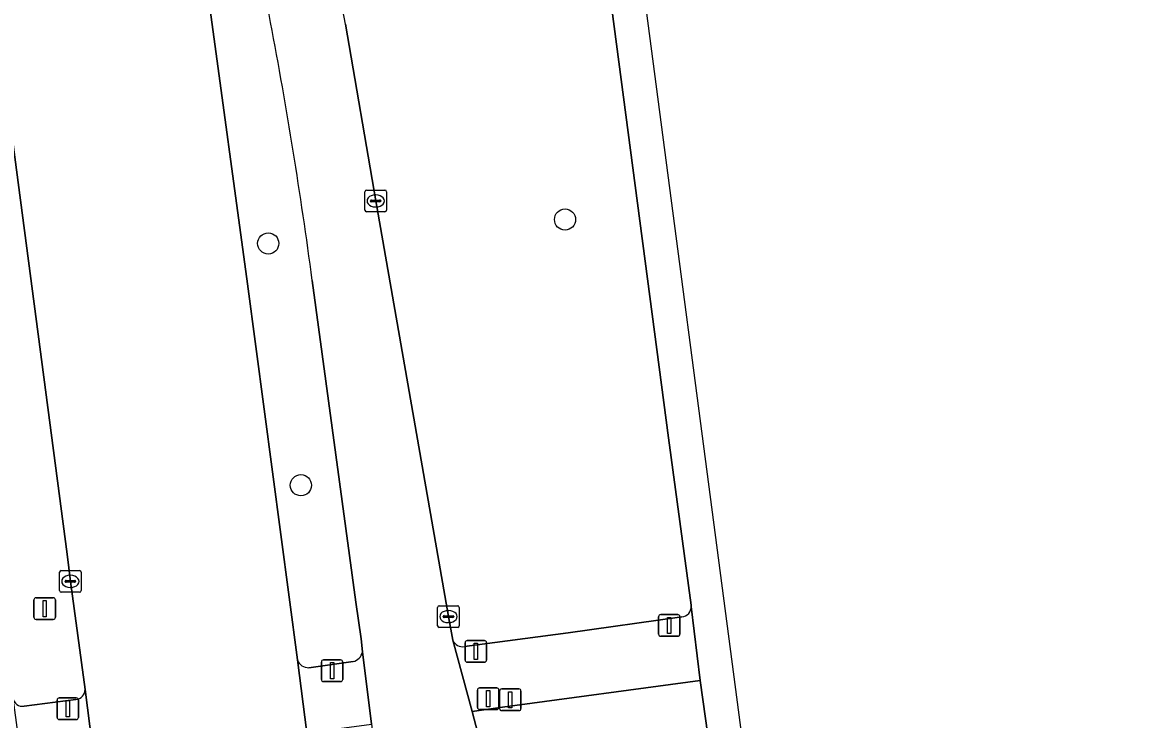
# Model space of a CAD drawing. Extents: x 160554 to 161248, y 385329 to 386506.
# Drawn here: x 161161.2 to 161213.1, y 385752.1 to 385784.3 of the extents above; entities that cross this region are included whole.
import ezdxf

# ---------------------------------------------------------------- set-up
doc = ezdxf.new("R2010")
doc.units = 0
for name, color, linetype in [('IMGEO_Berm_groen', 7, 'Continuous'), ('IMGEO_Boom', 7, 'Continuous'), ('IMGEO_Drukknoppaal', 7, 'Continuous'), ('IMGEO_Fietspad_gesloten', 7, 'Continuous'), ('IMGEO_Kolk', 7, 'Continuous'), ('IMGEO_Lichtmast', 7, 'Continuous'), ('IMGEO_OVBaan_gesloten', 7, 'Continuous'), ('IMGEO_Rijbaan_regionaal_gesloten', 7, 'Continuous'), ('IMGEO_Verkeersregelinstallatiepaal', 7, 'Continuous'), ('IMGEO_Voetpad_open', 7, 'Continuous')]:
    doc.layers.add(name, color=color, linetype=linetype)

msp = doc.modelspace()

# ---------------------------------------------------------------- linework, layer by layer
at = {"layer": 'IMGEO_Berm_groen'}
for points in [[(161192.129, 385757.369), (161192.123, 385757.419), (161191.085, 385765.148), (161171.762, 385911.427)], [(161164.132, 385753.535), (161163.452, 385758.522), (161163.307, 385759.771), (161157.382, 385804.633)], [(161168.893, 385792.102), (161169.863, 385785.251), (161171.633, 385772.262), (161173.94, 385754.892)], [(161176.166, 385784.258), (161177.556, 385776.091), (161180.918, 385756.895), (161181.119, 385755.811)], [(161176.943, 385755.268), (161176.879, 385755.872), (161176.631, 385757.563), (161174.626, 385772.42)], [(161181.665, 385755.518), (161186.442, 385756.151), (161191.699, 385756.887)], [(161174.47, 385754.535), (161176.512, 385754.821)], [(161161.323, 385752.757), (161163.709, 385753.069)]]:
    msp.add_lwpolyline(points, dxfattribs=at)
for centre, radius, start, end in [((161038.221, 385759.068), 136.833, 10.64072, 15.54439), ((160989.517, 385747.483), 190.237, 11.14624, 14.25247), ((160956.259, 385743.25), 220.307, 7.60868, 10.74776), ((161191.677, 385757.339), 0.453, 272.7554, 3.7713), ((161181.561, 385755.98), 0.474, 200.9403, 282.621), ((161174.448, 385755.074), 0.539, 199.7093, 272.3635), ((161176.408, 385755.353), 0.542, 281.1083, 350.9797), ((161163.671, 385753.528), 0.461, 274.7074, 0.831), ((161161.254, 385753.222), 0.47, 189.8736, 278.4826)]:
    msp.add_arc(centre, radius, start, end, dxfattribs=at)
at = {"layer": 'IMGEO_Boom'}
for centre in [(161186.304, 385775.233), (161172.592, 385774.127), (161174.1, 385762.962)]:
    msp.add_circle(centre, 0.489, dxfattribs=at)
at = {"layer": 'IMGEO_Drukknoppaal'}
for p, q in [((161183.278, 385752.652), (161183.278, 385753.452)), ((161183.278, 385753.452), (161183.278, 385752.652)), ((161183.378, 385753.552), (161184.168, 385753.552)), ((161184.168, 385753.552), (161183.378, 385753.552)), ((161184.268, 385753.452), (161184.268, 385752.652)), ((161184.268, 385752.652), (161184.268, 385753.452)), ((161184.168, 385752.552), (161183.378, 385752.552)), ((161183.378, 385752.552), (161184.168, 385752.552))]:
    msp.add_line(p, q, dxfattribs=at)
msp.add_lwpolyline([(161183.698, 385753.427), (161183.848, 385753.427), (161183.848, 385752.677), (161183.698, 385752.677), (161183.698, 385753.427)], dxfattribs=at)
for centre, start, end in [((161183.378, 385753.452), 90, 180), ((161183.378, 385753.452), 90, 180), ((161184.168, 385753.452), 0, 90), ((161184.168, 385753.452), 360, 90), ((161183.378, 385752.652), 180, 270), ((161183.378, 385752.652), 180, 270), ((161184.168, 385752.652), 270, 0), ((161184.168, 385752.652), 270, 0)]:
    msp.add_arc(centre, 0.1, start, end, dxfattribs=at)
at = {"layer": 'IMGEO_Fietspad_gesloten'}
for points in [[(161192.547, 385753.94), (161183.408, 385752.71), (161182.005, 385752.518), (161182.896, 385749.159)], [(161193.018, 385750.537), (161192.547, 385753.94)]]:
    msp.add_lwpolyline(points, dxfattribs=at)
at = {"layer": 'IMGEO_Kolk'}
for p, q in [((161177.13, 385776.591), (161177.982, 385776.591)), ((161177.055, 385775.665), (161177.055, 385776.517)), ((161177.314, 385776.085), (161177.314, 385776.097)), ((161177.752, 385776.048), (161177.354, 385776.048)), ((161177.357, 385776.134), (161177.755, 385776.134)), ((161177.543, 385776.371), (161177.568, 385776.371)), ((161177.798, 385776.097), (161177.798, 385776.085)), ((161178.056, 385776.517), (161178.056, 385775.665)), ((161177.982, 385775.591), (161177.13, 385775.591)), ((161177.566, 385775.811), (161177.541, 385775.811)), ((161162.951, 385758.096), (161162.951, 385758.948)), ((161163.026, 385759.022), (161163.878, 385759.022)), ((161163.952, 385758.948), (161163.952, 385758.096)), ((161163.21, 385758.516), (161163.21, 385758.528)), ((161163.648, 385758.479), (161163.25, 385758.479)), ((161163.253, 385758.565), (161163.651, 385758.565)), ((161163.439, 385758.802), (161163.464, 385758.802)), ((161163.694, 385758.528), (161163.694, 385758.516)), ((161163.878, 385758.022), (161163.026, 385758.022)), ((161163.462, 385758.242), (161163.437, 385758.242)), ((161180.492, 385757.395), (161181.344, 385757.395)), ((161180.417, 385756.469), (161180.417, 385757.321)), ((161180.676, 385756.889), (161180.676, 385756.901)), ((161180.719, 385756.938), (161181.117, 385756.938)), ((161180.905, 385757.175), (161180.93, 385757.175)), ((161181.16, 385756.901), (161181.16, 385756.889)), ((161181.418, 385757.321), (161181.418, 385756.469)), ((161181.344, 385756.395), (161180.492, 385756.395)), ((161181.114, 385756.852), (161180.716, 385756.852)), ((161180.928, 385756.615), (161180.903, 385756.615))]:
    msp.add_line(p, q, dxfattribs=at)
for points in [[(161177.13, 385776.591), (161177.982, 385776.591)], [(161177.055, 385775.665), (161177.055, 385776.517)], [(161178.056, 385776.517), (161178.056, 385775.665)], [(161177.982, 385775.591), (161177.13, 385775.591)], [(161162.951, 385758.096), (161162.951, 385758.948)], [(161163.026, 385759.022), (161163.878, 385759.022)], [(161163.952, 385758.948), (161163.952, 385758.096)], [(161163.878, 385758.022), (161163.026, 385758.022)], [(161180.492, 385757.395), (161181.344, 385757.395)], [(161180.417, 385756.469), (161180.417, 385757.321)], [(161181.418, 385757.321), (161181.418, 385756.469)], [(161181.344, 385756.395), (161180.492, 385756.395)]]:
    msp.add_lwpolyline(points, dxfattribs=at)
for centre, radius, start, end in [((161177.132, 385776.515), 0.0765, 91.552, 178.448), ((161177.132, 385776.515), 0.0765, 91.552, 178.448), ((161177.98, 385776.515), 0.0765, 1.552, 88.448), ((161177.98, 385776.515), 0.0765, 1.552, 88.448), ((161177.354, 385776.094), 0.0403, 85.8775, 175.7526), ((161177.351, 385776.084), 0.0366, 178.938, 274.7102), ((161177.755, 385776.091), 0.043, 264.8664, 352.4533), ((161177.759, 385776.096), 0.0386, 1.7309, 96.639), ((161177.132, 385775.667), 0.0765, 181.552, 268.448), ((161177.132, 385775.667), 0.0765, 181.552, 268.448), ((161177.98, 385775.667), 0.0765, 271.552, 358.448), ((161177.98, 385775.667), 0.0765, 271.552, 358.448), ((161163.028, 385758.946), 0.0765, 91.552, 178.448), ((161163.028, 385758.946), 0.0765, 91.552, 178.448), ((161163.876, 385758.946), 0.0765, 1.552, 88.448), ((161163.876, 385758.946), 0.0765, 1.552, 88.448), ((161163.25, 385758.525), 0.0403, 85.8775, 175.7526), ((161163.247, 385758.515), 0.0366, 178.938, 274.7102), ((161163.651, 385758.522), 0.043, 264.8664, 352.4533), ((161163.655, 385758.527), 0.0386, 1.7309, 96.639), ((161163.028, 385758.098), 0.0765, 181.552, 268.448), ((161163.028, 385758.098), 0.0765, 181.552, 268.448), ((161163.876, 385758.098), 0.0765, 271.552, 358.448), ((161163.876, 385758.098), 0.0765, 271.552, 358.448), ((161180.494, 385757.319), 0.0765, 91.552, 178.448), ((161180.494, 385757.319), 0.0765, 91.552, 178.448), ((161181.342, 385757.319), 0.0765, 1.552, 88.448), ((161181.342, 385757.319), 0.0765, 1.552, 88.448), ((161180.716, 385756.898), 0.0403, 85.8775, 175.7526), ((161180.713, 385756.888), 0.0366, 178.938, 274.7102), ((161181.117, 385756.895), 0.043, 264.8664, 352.4533), ((161181.121, 385756.9), 0.0386, 1.7309, 96.639), ((161180.494, 385756.471), 0.0765, 181.552, 268.448), ((161180.494, 385756.471), 0.0765, 181.552, 268.448), ((161181.342, 385756.471), 0.0765, 271.552, 358.448), ((161181.342, 385756.471), 0.0765, 271.552, 358.448)]:
    msp.add_arc(centre, radius, start, end, dxfattribs=at)
for centre, major_axis, ratio, start_param, end_param in [((161177.542, 385776.091), (-0.387, 0.002), 0.722429, 4.712389, 7.853982), ((161177.567, 385776.091), (-0.39, 0.002), 0.717154, 1.570796, 4.712389), ((161163.438, 385758.522), (-0.387, 0.002), 0.722429, 4.712389, 7.853982), ((161163.463, 385758.522), (-0.39, 0.002), 0.717154, 1.570796, 4.712389), ((161180.904, 385756.895), (-0.387, 0.002), 0.722429, 4.712389, 7.853982), ((161180.929, 385756.895), (-0.39, 0.002), 0.717154, 1.570796, 4.712389)]:
    msp.add_ellipse(centre, major_axis=major_axis, ratio=ratio, start_param=start_param, end_param=end_param, dxfattribs=at)
at = {"layer": 'IMGEO_Lichtmast'}
for p, q in [((161161.771, 385756.865), (161161.771, 385757.665)), ((161161.771, 385757.665), (161161.771, 385756.865)), ((161161.871, 385757.765), (161162.661, 385757.765)), ((161162.661, 385757.765), (161161.871, 385757.765)), ((161162.761, 385757.665), (161162.761, 385756.865)), ((161162.761, 385756.865), (161162.761, 385757.665)), ((161162.661, 385756.765), (161161.871, 385756.765)), ((161161.871, 385756.765), (161162.661, 385756.765))]:
    msp.add_line(p, q, dxfattribs=at)
msp.add_lwpolyline([(161162.191, 385757.64), (161162.341, 385757.64), (161162.341, 385756.89), (161162.191, 385756.89), (161162.191, 385757.64)], dxfattribs=at)
for centre, start, end in [((161161.871, 385757.665), 90, 180), ((161161.871, 385757.665), 90, 180), ((161162.661, 385757.665), 0, 90), ((161162.661, 385757.665), 360, 90), ((161161.871, 385756.865), 180, 270), ((161161.871, 385756.865), 180, 270), ((161162.661, 385756.865), 270, 0), ((161162.661, 385756.865), 270, 0)]:
    msp.add_arc(centre, 0.1, start, end, dxfattribs=at)
at = {"layer": 'IMGEO_OVBaan_gesloten'}
for points in [[(161213.073, 385609.979), (161196.575, 385735.387), (161182.706, 385840.813), (161167.141, 385959.129), (161140.774, 386160.649)], [(161139.162, 386158.234), (161139.958, 386152.089), (161140.803, 386145.482), (161141.188, 386142.52), (161141.548, 386139.783), (161145.073, 386113.098), (161149.257, 386081.304), (161156.366, 386027.725), (161169.507, 385928.499), (161170.47, 385921.206), (161171.762, 385911.427), (161191.085, 385765.148), (161192.123, 385757.419), (161192.129, 385757.369), (161192.547, 385753.94), (161193.018, 385750.537), (161193.532, 385746.558), (161194.059, 385742.593), (161194.306, 385740.679), (161194.958, 385735.855), (161195.08, 385734.903), (161196.215, 385726.449)]]:
    msp.add_lwpolyline(points, dxfattribs=at)
at = {"layer": 'IMGEO_Rijbaan_regionaal_gesloten'}
for points in [[(161157.382, 385804.633), (161163.307, 385759.771), (161163.452, 385758.522), (161164.132, 385753.535), (161164.571, 385750.139), (161164.83, 385747.039), (161164.791, 385746.66), (161164.778, 385746.597)], [(161174.813, 385748.009), (161174.379, 385751.526), (161173.94, 385754.892), (161171.633, 385772.262), (161169.863, 385785.251), (161168.893, 385792.102)], [(161182.979, 385748.66), (161182.896, 385749.159), (161182.005, 385752.518), (161181.119, 385755.811), (161180.918, 385756.895), (161177.556, 385776.091), (161176.166, 385784.258)], [(161174.626, 385772.42), (161176.631, 385757.563), (161176.879, 385755.872), (161176.943, 385755.268), (161177.363, 385751.925), (161177.774, 385748.705), (161177.785, 385748.349)]]:
    msp.add_lwpolyline(points, dxfattribs=at)
for centre, radius, start, end in [((161038.221, 385759.068), 136.833, 10.64072, 15.54439), ((160989.517, 385747.483), 190.237, 11.14624, 14.25247), ((160956.259, 385743.25), 220.307, 7.60868, 10.74776)]:
    msp.add_arc(centre, radius, start, end, dxfattribs=at)
at = {"layer": 'IMGEO_Verkeersregelinstallatiepaal'}
for p, q in [((161190.62, 385756.085), (161190.62, 385756.885)), ((161190.62, 385756.885), (161190.62, 385756.085)), ((161190.72, 385756.985), (161191.51, 385756.985)), ((161191.51, 385756.985), (161190.72, 385756.985)), ((161191.61, 385756.885), (161191.61, 385756.085)), ((161191.61, 385756.085), (161191.61, 385756.885)), ((161191.51, 385755.985), (161190.72, 385755.985)), ((161190.72, 385755.985), (161191.51, 385755.985)), ((161181.685, 385754.889), (161181.685, 385755.689)), ((161181.685, 385755.689), (161181.685, 385754.889)), ((161181.785, 385755.789), (161182.575, 385755.789)), ((161182.575, 385755.789), (161181.785, 385755.789)), ((161182.675, 385755.689), (161182.675, 385754.889)), ((161182.675, 385754.889), (161182.675, 385755.689)), ((161175.046, 385753.994), (161175.046, 385754.794)), ((161175.046, 385754.794), (161175.046, 385753.994)), ((161175.146, 385754.894), (161175.936, 385754.894)), ((161175.936, 385754.894), (161175.146, 385754.894)), ((161176.036, 385754.794), (161176.036, 385753.994)), ((161176.036, 385753.994), (161176.036, 385754.794)), ((161182.575, 385754.789), (161181.785, 385754.789)), ((161181.785, 385754.789), (161182.575, 385754.789)), ((161175.936, 385753.894), (161175.146, 385753.894)), ((161175.146, 385753.894), (161175.936, 385753.894)), ((161182.258, 385752.703), (161182.258, 385753.503)), ((161182.258, 385753.503), (161182.258, 385752.703)), ((161182.358, 385753.603), (161183.148, 385753.603)), ((161183.148, 385753.603), (161182.358, 385753.603)), ((161183.248, 385753.503), (161183.248, 385752.703)), ((161183.248, 385752.703), (161183.248, 385753.503)), ((161162.836, 385752.24), (161162.836, 385753.04)), ((161162.836, 385753.04), (161162.836, 385752.24)), ((161162.936, 385753.14), (161163.726, 385753.14)), ((161163.726, 385753.14), (161162.936, 385753.14)), ((161163.826, 385753.04), (161163.826, 385752.24)), ((161163.826, 385752.24), (161163.826, 385753.04)), ((161183.148, 385752.603), (161182.358, 385752.603)), ((161182.358, 385752.603), (161183.148, 385752.603)), ((161163.726, 385752.14), (161162.936, 385752.14)), ((161162.936, 385752.14), (161163.726, 385752.14))]:
    msp.add_line(p, q, dxfattribs=at)
for points in [[(161191.04, 385756.86), (161191.19, 385756.86), (161191.19, 385756.11), (161191.04, 385756.11), (161191.04, 385756.86)], [(161182.105, 385755.664), (161182.255, 385755.664), (161182.255, 385754.914), (161182.105, 385754.914), (161182.105, 385755.664)], [(161175.466, 385754.769), (161175.616, 385754.769), (161175.616, 385754.019), (161175.466, 385754.019), (161175.466, 385754.769)], [(161182.678, 385753.478), (161182.828, 385753.478), (161182.828, 385752.728), (161182.678, 385752.728), (161182.678, 385753.478)], [(161163.256, 385753.015), (161163.406, 385753.015), (161163.406, 385752.265), (161163.256, 385752.265), (161163.256, 385753.015)]]:
    msp.add_lwpolyline(points, dxfattribs=at)
for centre, start, end in [((161190.72, 385756.885), 90, 180), ((161190.72, 385756.885), 90, 180), ((161191.51, 385756.885), 0, 90), ((161191.51, 385756.885), 360, 90), ((161190.72, 385756.085), 180, 270), ((161190.72, 385756.085), 180, 270), ((161191.51, 385756.085), 270, 0), ((161191.51, 385756.085), 270, 0), ((161181.785, 385755.689), 90, 180), ((161181.785, 385755.689), 90, 180), ((161182.575, 385755.689), 0, 90), ((161182.575, 385755.689), 360, 90), ((161175.146, 385754.794), 90, 180), ((161175.146, 385754.794), 90, 180), ((161175.936, 385754.794), 0, 90), ((161175.936, 385754.794), 360, 90), ((161181.785, 385754.889), 180, 270), ((161181.785, 385754.889), 180, 270), ((161182.575, 385754.889), 270, 0), ((161182.575, 385754.889), 270, 0), ((161175.146, 385753.994), 180, 270), ((161175.146, 385753.994), 180, 270), ((161175.936, 385753.994), 270, 0), ((161175.936, 385753.994), 270, 0), ((161182.358, 385753.503), 90, 180), ((161182.358, 385753.503), 90, 180), ((161183.148, 385753.503), 0, 90), ((161183.148, 385753.503), 360, 90), ((161162.936, 385753.04), 90, 180), ((161162.936, 385753.04), 90, 180), ((161163.726, 385753.04), 0, 90), ((161163.726, 385753.04), 360, 90), ((161162.936, 385752.24), 180, 270), ((161162.936, 385752.24), 180, 270), ((161163.726, 385752.24), 270, 0), ((161163.726, 385752.24), 270, 0), ((161182.358, 385752.703), 180, 270), ((161182.358, 385752.703), 180, 270), ((161183.148, 385752.703), 270, 0), ((161183.148, 385752.703), 270, 0)]:
    msp.add_arc(centre, 0.1, start, end, dxfattribs=at)
at = {"layer": 'IMGEO_Voetpad_open'}
for points in [[(161181.119, 385755.811), (161182.005, 385752.518), (161183.408, 385752.71), (161192.547, 385753.94), (161192.129, 385757.369)], [(161191.699, 385756.887), (161186.442, 385756.151), (161181.665, 385755.518)], [(161173.94, 385754.892), (161174.379, 385751.526), (161177.363, 385751.925), (161176.943, 385755.268)], [(161176.512, 385754.821), (161174.47, 385754.535)], [(161160.791, 385753.141), (161161.251, 385749.726), (161164.571, 385750.139), (161164.132, 385753.535)], [(161163.709, 385753.069), (161161.323, 385752.757)]]:
    msp.add_lwpolyline(points, dxfattribs=at)
for centre, radius, start, end in [((161191.677, 385757.339), 0.453, 272.7554, 3.7713), ((161181.561, 385755.98), 0.474, 200.9403, 282.621), ((161174.448, 385755.074), 0.539, 199.7093, 272.3635), ((161176.408, 385755.353), 0.542, 281.1083, 350.9797), ((161163.671, 385753.528), 0.461, 274.7074, 0.831), ((161161.254, 385753.222), 0.47, 189.8736, 278.4826)]:
    msp.add_arc(centre, radius, start, end, dxfattribs=at)

doc.saveas('drawing.dxf')
